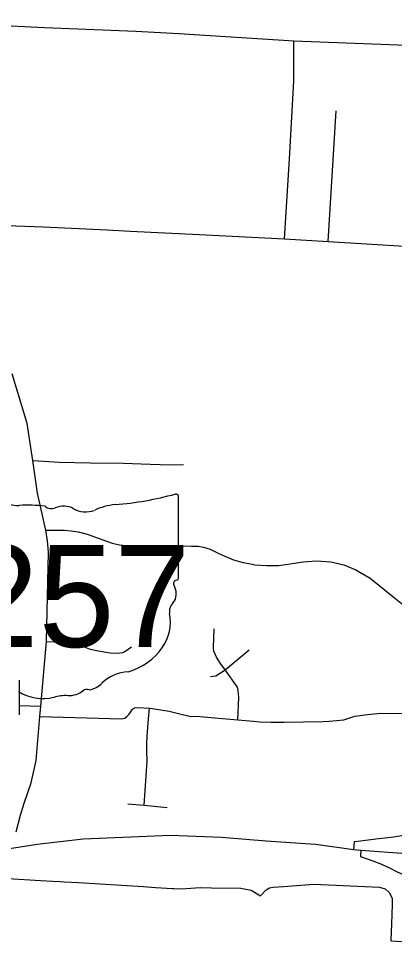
# Model space of a CAD drawing. Extents: x 1755200 to 1902939, y 644115 to 788070.
# Drawn here: x 1797614 to 1802749, y 767474 to 780094 of the extents above; entities that cross this region are included whole.
import ezdxf

# ---------------------------------------------------------------- set-up
doc = ezdxf.new("R2010")
doc.units = 0
for name, color, linetype in [('GM_X_City_Street', 7, 'Continuous'), ('GM_X_County', 7, 'Continuous'), ('GM_X_Interchange_Ramps', 7, 'Continuous'), ('GM_X_Interstate_Route', 7, 'Continuous'), ('GM_X_State_Route', 7, 'Continuous'), ('GM_X_State_Shield', 7, 'Continuous')]:
    doc.layers.add(name, color=color, linetype=linetype)

msp = doc.modelspace()

# ---------------------------------------------------------------- linework, layer by layer
at = {"layer": 'GM_X_City_Street'}
for points in [[(1801247, 777085), (1801313, 778173), (1801372, 779244), (1801375, 779790)], [(1801844, 777048), (1801950, 778831)], [(1797070, 777278), (1797953, 777250), (1798827, 777207), (1799137, 777189), (1800084, 777145), (1801247, 777085), (1801844, 777048), (1803558, 776945), (1803593, 776944)], [(1797809, 774055), (1798172, 774036), (1798594, 774027), (1799049, 774019), (1799413, 774009), (1799687, 773999), (1799865, 774001)], [(1797988, 773106), (1798240, 773106), (1798334, 773098), (1798427, 773084), (1798551, 773050), (1798780, 772969), (1798894, 772927), (1798995, 772906), (1799091, 772898), (1799975, 772889), (1800066, 772886), (1800142, 772874), (1800230, 772844), (1800351, 772786), (1800430, 772749), (1800549, 772702), (1800684, 772663), (1800785, 772644), (1800841, 772633), (1801003, 772622), (1801065, 772623)], [(1801065, 772623), (1801163, 772625), (1801294, 772639), (1801500, 772672), (1801677, 772685), (1801881, 772671), (1802058, 772631), (1802221, 772564), (1802417, 772452), (1802750, 772181), (1802908, 772052), (1802992, 772000), (1803043, 771979), (1803126, 771960), (1803319, 771948)], [(1800611, 770514), (1800625, 770825), (1800614, 770917), (1800606, 770963), (1800436, 771196), (1800371, 771285), (1800320, 771371), (1800283, 771452), (1800276, 771500), (1800285, 771760)], [(1797996, 771587), (1798304, 771573), (1798374, 771568), (1798439, 771537), (1798511, 771510), (1798578, 771485), (1798680, 771462), (1798758, 771449), (1798868, 771430), (1798959, 771427), (1799038, 771436), (1799068, 771447), (1799156, 771510)], [(1800436, 771196), (1800765, 771470)], [(1800235, 771108), (1800307, 771117), (1800436, 771196)], [(1797627, 770584), (1797628, 770710), (1797629, 771055)], [(1797628, 770710), (1797918, 770704)], [(1797905, 770559), (1799022, 770530), (1799064, 770538), (1799094, 770562), (1799126, 770593), (1799173, 770659), (1799200, 770678), (1799242, 770682), (1799403, 770676), (1799411, 770676), (1799673, 770632), (1799854, 770588), (1799974, 770563), (1800038, 770564), (1800143, 770554), (1800293, 770542), (1800611, 770514), (1800822, 770496), (1800908, 770489), (1801060, 770485), (1801244, 770484), (1801768, 770492), (1801856, 770499), (1802058, 770514), (1802207, 770567), (1802379, 770590), (1802561, 770607), (1803249, 770602)], [(1799330, 769348), (1799372, 769953), (1799368, 770087), (1799365, 770184), (1799370, 770292), (1799387, 770528), (1799403, 770676)], [(1799105, 769369), (1799330, 769348), (1799645, 769319)], [(1797475, 768350), (1797915, 768321)], [(1797915, 768321), (1798085, 768313), (1798183, 768307)], [(1798183, 768307), (1798237, 768304), (1798432, 768292), (1799320, 768238), (1799487, 768227), (1799716, 768212), (1799736, 768212)], [(1799736, 768212), (1799843, 768208), (1799966, 768217), (1800093, 768224), (1800248, 768223), (1800650, 768217), (1800695, 768207), (1800792, 768187), (1800917, 768113), (1800996, 768194), (1801041, 768219), (1801091, 768229), (1801232, 768240), (1801528, 768262), (1801649, 768269), (1802546, 768230), (1802622, 768207), (1802680, 768153), (1802713, 768084)], [(1802713, 768084), (1802715, 768081), (1802719, 768002), (1802712, 767851), (1802699, 767498), (1803091, 767476), (1803132, 767474)]]:
    msp.add_lwpolyline(points, dxfattribs=at)
at = {"layer": 'GM_X_County'}
msp.add_lwpolyline([(1795507, 780094), (1797967, 779971), (1799218, 779920), (1799802, 779890), (1801375, 779790), (1803634, 779704), (1803704, 779701), (1807438, 779491), (1808550, 779443), (1809792, 779366), (1810377, 779331), (1811853, 779256), (1817214, 778979), (1817250, 778977), (1818151, 778958), (1818187, 778957), (1823936, 778682)], dxfattribs=at)
at = {"layer": 'GM_X_Interchange_Ramps'}
for points in [[(1803208, 769062), (1803163, 769065), (1803146, 769032), (1803126, 769009), (1803099, 768985), (1803074, 768971), (1803035, 768956), (1802985, 768949), (1802891, 768939), (1802824, 768928), (1802705, 768909), (1802532, 768891), (1802286, 768860), (1802198, 768848), (1802190, 768744)], [(1802290, 768736), (1802283, 768649), (1802454, 768591), (1802548, 768553), (1802661, 768503), (1802785, 768439), (1803016, 768340), (1803046, 768325), (1803069, 768307), (1803092, 768287), (1803114, 768250), (1803123, 768218), (1803163, 768216)]]:
    msp.add_lwpolyline(points, dxfattribs=at)
at = {"layer": 'GM_X_Interstate_Route'}
msp.add_lwpolyline([(1797276, 768725), (1797548, 768766), (1797871, 768815), (1798496, 768890), (1799689, 768939), (1800384, 768911), (1800997, 768863), (1801598, 768824), (1801674, 768816), (1802190, 768744), (1802290, 768736), (1802912, 768691), (1803149, 768674), (1803187, 768671), (1803233, 768671)], dxfattribs=at)
at = {"layer": 'GM_X_State_Route'}
msp.add_lwpolyline([(1797581, 768985), (1797643, 769214), (1797690, 769377), (1797786, 769653), (1797853, 769962), (1797905, 770559), (1797918, 770704), (1797996, 771587), (1797996, 771591), (1798023, 772805), (1798010, 772961), (1797988, 773106), (1797874, 773609), (1797809, 774055), (1797734, 774564), (1797526, 775241)], dxfattribs=at)
at = {"layer": 'GM_X_State_Shield'}
for p, q in [((1799799, 772458), (1799799, 773563)), ((1799798, 772458), (1799799, 772458))]:
    msp.add_line(p, q, dxfattribs=at)
for centre, major_axis, start_param, end_param in [((1798559, 776392), (3691, 0), 4.814394, 5.042369), ((1799760, 773568), (38.7, 0), 6.141152, 7.989035), ((1797615, 773756), (391, 0), 4.042523, 4.731795), ((1797744, 772324), (1404, 0), 1.404758, 1.657858), ((1798063, 773490), (113, 0), 3.836095, 5.185415), ((1798229, 773246), (235, 0), 0.950623, 2.079405), ((1798531, 773581), (282, 0), 4.081561, 5.145723), ((1799030, 772865), (743, 0), 1.699011, 2.107814), ((1799757, 772453), (41.5, 0), 5.05454, 6.418171), ((1799790, 772377), (60, 0), 1.883978, 3.671073), ((1799408, 772237), (360, 0), 5.934695, 6.695948), ((1799938, 771995), (262, 0), 2.387724, 3.262537), ((1798766, 771854), (923, 0), 5.101752, 6.440018), ((1799155, 770768), (506, 0), 1.647645, 2.488434), ((1798514, 771156), (298, 0), 4.937069, 5.64225), ((1797949, 771229), (529, 0), 4.026481, 4.996735), ((1798255, 770498), (435, 0), 1.495662, 1.94098), ((1798293, 771071), (282, 0), 4.691044, 5.507374), ((1798548, 770866), (79.4, 0), 1.147584, 2.315152)]:
    msp.add_ellipse(centre, major_axis=major_axis, ratio=0.8, start_param=start_param, end_param=end_param, dxfattribs=at)

# ---------------------------------------------------------------- texts
msp.add_text('257', height=1392.2, dxfattribs=at).set_placement((1796854, 771510))

doc.saveas('drawing.dxf')
